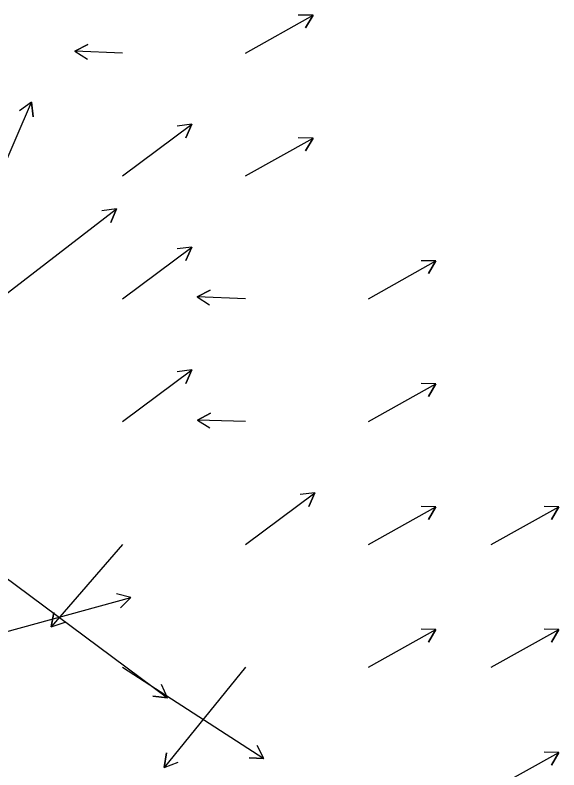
# Model space of a CAD drawing. Extents: x 954385 to 988206, y 1868364 to 1924553.
# Drawn here: x 955263.4 to 955484.6, y 1923727.2 to 1924034.4 of the extents above; entities that cross this region are included whole.
import ezdxf

# ---------------------------------------------------------------- set-up
doc = ezdxf.new("R2010")
doc.units = 0
doc.layers.add('26', color=7, linetype='Continuous')

msp = doc.modelspace()

# ---------------------------------------------------------------- linework, layer by layer
at = {"layer": '26'}
for points in [[(955357.13, 1924018.93), (955384.61, 1924034.31), (955381.54, 1924029.15), (955384.61, 1924034.31), (955378.61, 1924034.39)], [(955307.13, 1924018.93), (955287.74, 1924019.65), (955293.04, 1924022.45), (955287.74, 1924019.65), (955292.82, 1924016.46)], [(955257.13, 1923968.93), (955270.04, 1923998.95), (955270.74, 1923992.99), (955270.04, 1923998.95), (955265.23, 1923995.36)], [(955307.13, 1923968.93), (955335.29, 1923989.96), (955332.92, 1923984.44), (955335.29, 1923989.96), (955329.33, 1923989.25)], [(955357.13, 1923968.93), (955384.61, 1923984.31), (955381.54, 1923979.15), (955384.61, 1923984.31), (955378.61, 1923984.39)], [(955257.13, 1923918.93), (955304.65, 1923955.48), (955302.36, 1923949.94), (955304.65, 1923955.48), (955298.7, 1923954.69)], [(955307.13, 1923918.93), (955335.29, 1923939.96), (955332.92, 1923934.44), (955335.29, 1923939.96), (955329.33, 1923939.25)], [(955407.13, 1923918.93), (955434.61, 1923934.31), (955431.54, 1923929.15), (955434.61, 1923934.31), (955428.61, 1923934.39)], [(955357.13, 1923918.93), (955337.43, 1923919.67), (955342.73, 1923922.47), (955337.43, 1923919.67), (955342.51, 1923916.48)], [(955107.13, 1923918.93), (955325.38, 1923756.44), (955319.42, 1923757.14), (955325.38, 1923756.44), (955323, 1923761.95)], [(955307.13, 1923868.93), (955335.29, 1923889.96), (955332.92, 1923884.44), (955335.29, 1923889.96), (955329.33, 1923889.25)], [(955407.13, 1923868.93), (955434.61, 1923884.31), (955431.54, 1923879.15), (955434.61, 1923884.31), (955428.61, 1923884.39)], [(955357.13, 1923868.93), (955337.56, 1923869.58), (955342.85, 1923872.4), (955337.56, 1923869.58), (955342.65, 1923866.41)], [(955357.13, 1923818.93), (955385.29, 1923839.96), (955382.92, 1923834.44), (955385.29, 1923839.96), (955379.33, 1923839.25)], [(955407.13, 1923818.93), (955434.61, 1923834.31), (955431.54, 1923829.15), (955434.61, 1923834.31), (955428.61, 1923834.39)], [(955457.13, 1923818.93), (955484.61, 1923834.31), (955481.54, 1923829.15), (955484.61, 1923834.31), (955478.61, 1923834.39)], [(955307.13, 1923818.93), (955278.09, 1923785.37), (955279.22, 1923791.26), (955278.09, 1923785.37), (955283.75, 1923787.34)], [(955207.13, 1923768.93), (955310.51, 1923797.35), (955306.3, 1923793.08), (955310.51, 1923797.35), (955304.71, 1923798.87)], [(955407.13, 1923768.93), (955434.61, 1923784.31), (955431.54, 1923779.15), (955434.61, 1923784.31), (955428.61, 1923784.39)], [(955457.13, 1923768.93), (955484.61, 1923784.31), (955481.54, 1923779.15), (955484.61, 1923784.31), (955478.61, 1923784.39)], [(955307.13, 1923768.93), (955364.62, 1923731.81), (955358.62, 1923732.11), (955364.62, 1923731.81), (955361.88, 1923737.15)], [(955357.13, 1923768.93), (955324.08, 1923728.14), (955325.02, 1923734.06), (955324.08, 1923728.14), (955329.68, 1923730.28)], [(955457.13, 1923718.93), (955484.61, 1923734.31), (955481.54, 1923729.15), (955484.61, 1923734.31), (955478.61, 1923734.39)]]:
    msp.add_lwpolyline(points, dxfattribs=at)

doc.saveas('drawing.dxf')
